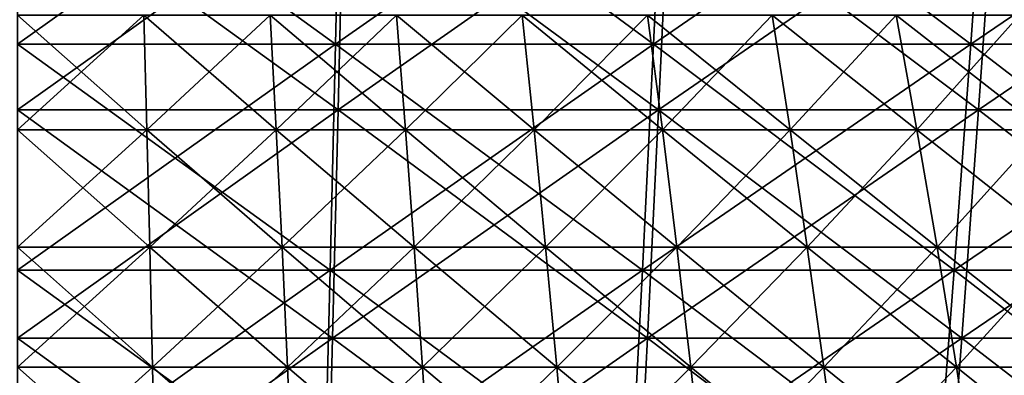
# Model space of a CAD drawing. Header units: millimetres. Extents: x -250 to 250, y -45 to 4150.
# Tile 624 of 656: x 0 to 19, y 3991 to 3998. Entities that reach past the tile are written whole.
import ezdxf

# ---------------------------------------------------------------- set-up
doc = ezdxf.new("R2010")
doc.units = ezdxf.units.MM
doc.header["$LTSCALE"] = 81.481481
for name, color, linetype in [('19', 7, 'CONTINUOUS'), ('20', 7, 'CONTINUOUS'), ('21', 7, 'CONTINUOUS'), ('22', 7, 'CONTINUOUS'), ('23', 7, 'CONTINUOUS'), ('24', 7, 'CONTINUOUS')]:
    doc.layers.add(name, color=color, linetype=linetype)

msp = doc.modelspace()

# ---------------------------------------------------------------- linework, layer by layer
at = {"layer": '19', "color": 7, "linetype": 'CONTINUOUS'}
for points in [[(6.069, 3996.189, -196.991), (0, 3996.189, -197.084), (6.172, 4000.58, -200.339), (6.069, 3996.189, -196.991)], [(6.172, 4000.58, -200.339), (0, 3996.189, -197.084), (0, 4000.58, -200.434), (6.172, 4000.58, -200.339)], [(12.133, 3996.189, -196.711), (6.069, 3996.189, -196.991), (12.339, 4000.58, -200.054), (12.133, 3996.189, -196.711)], [(12.339, 4000.58, -200.054), (6.069, 3996.189, -196.991), (6.172, 4000.58, -200.339), (12.339, 4000.58, -200.054)], [(18.185, 3996.189, -196.244), (12.133, 3996.189, -196.711), (18.494, 4000.58, -199.579), (18.185, 3996.189, -196.244)], [(18.494, 4000.58, -199.579), (12.133, 3996.189, -196.711), (12.339, 4000.58, -200.054), (18.494, 4000.58, -199.579)], [(24.219, 3996.189, -195.591), (18.185, 3996.189, -196.244), (24.631, 4000.58, -198.915), (24.219, 3996.189, -195.591)], [(24.631, 4000.58, -198.915), (18.185, 3996.189, -196.244), (18.494, 4000.58, -199.579), (24.631, 4000.58, -198.915)], [(5.963, 3991.873, -193.547), (0, 3991.873, -193.639), (6.069, 3996.189, -196.991), (5.963, 3991.873, -193.547)], [(6.069, 3996.189, -196.991), (0, 3991.873, -193.639), (0, 3996.189, -197.084), (6.069, 3996.189, -196.991)], [(11.921, 3991.873, -193.272), (5.963, 3991.873, -193.547), (12.133, 3996.189, -196.711), (11.921, 3991.873, -193.272)], [(12.133, 3996.189, -196.711), (5.963, 3991.873, -193.547), (6.069, 3996.189, -196.991), (12.133, 3996.189, -196.711)], [(17.867, 3991.873, -192.813), (11.921, 3991.873, -193.272), (18.185, 3996.189, -196.244), (17.867, 3991.873, -192.813)], [(18.185, 3996.189, -196.244), (11.921, 3991.873, -193.272), (12.133, 3996.189, -196.711), (18.185, 3996.189, -196.244)], [(23.796, 3991.873, -192.171), (17.867, 3991.873, -192.813), (24.219, 3996.189, -195.591), (23.796, 3991.873, -192.171)], [(24.219, 3996.189, -195.591), (17.867, 3991.873, -192.813), (18.185, 3996.189, -196.244), (24.219, 3996.189, -195.591)], [(5.854, 3987.635, -190.009), (0, 3987.635, -190.099), (5.963, 3991.873, -193.547), (5.854, 3987.635, -190.009)], [(5.963, 3991.873, -193.547), (0, 3987.635, -190.099), (0, 3991.873, -193.639), (5.963, 3991.873, -193.547)], [(11.703, 3987.635, -189.738), (5.854, 3987.635, -190.009), (11.921, 3991.873, -193.272), (11.703, 3987.635, -189.738)], [(11.921, 3991.873, -193.272), (5.854, 3987.635, -190.009), (5.963, 3991.873, -193.547), (11.921, 3991.873, -193.272)], [(17.54, 3987.635, -189.288), (11.703, 3987.635, -189.738), (17.867, 3991.873, -192.813), (17.54, 3987.635, -189.288)], [(17.867, 3991.873, -192.813), (11.703, 3987.635, -189.738), (11.921, 3991.873, -193.272), (17.867, 3991.873, -192.813)], [(23.361, 3987.635, -188.658), (17.54, 3987.635, -189.288), (23.796, 3991.873, -192.171), (23.361, 3987.635, -188.658)], [(23.796, 3991.873, -192.171), (17.54, 3987.635, -189.288), (17.867, 3991.873, -192.813), (23.796, 3991.873, -192.171)]]:
    msp.add_3dface(points, dxfattribs=at)
at = {"layer": '20', "color": 7, "linetype": 'CONTINUOUS'}
for points in [[(0, 3996.189, 197.084), (6.069, 3996.189, 196.991), (0, 4000.58, 200.434), (0, 3996.189, 197.084)], [(0, 4000.58, 200.434), (6.069, 3996.189, 196.991), (6.172, 4000.58, 200.339), (0, 4000.58, 200.434)], [(6.069, 3996.189, 196.991), (12.133, 3996.189, 196.711), (6.172, 4000.58, 200.339), (6.069, 3996.189, 196.991)], [(6.172, 4000.58, 200.339), (12.133, 3996.189, 196.711), (12.339, 4000.58, 200.054), (6.172, 4000.58, 200.339)], [(12.133, 3996.189, 196.711), (18.185, 3996.189, 196.244), (12.339, 4000.58, 200.054), (12.133, 3996.189, 196.711)], [(12.339, 4000.58, 200.054), (18.185, 3996.189, 196.244), (18.494, 4000.58, 199.579), (12.339, 4000.58, 200.054)], [(18.185, 3996.189, 196.244), (24.219, 3996.189, 195.591), (18.494, 4000.58, 199.579), (18.185, 3996.189, 196.244)], [(18.494, 4000.58, 199.579), (24.219, 3996.189, 195.591), (24.631, 4000.58, 198.915), (18.494, 4000.58, 199.579)], [(0, 3991.873, 193.639), (5.963, 3991.873, 193.547), (0, 3996.189, 197.084), (0, 3991.873, 193.639)], [(0, 3996.189, 197.084), (5.963, 3991.873, 193.547), (6.069, 3996.189, 196.991), (0, 3996.189, 197.084)], [(5.963, 3991.873, 193.547), (11.921, 3991.873, 193.272), (6.069, 3996.189, 196.991), (5.963, 3991.873, 193.547)], [(6.069, 3996.189, 196.991), (11.921, 3991.873, 193.272), (12.133, 3996.189, 196.711), (6.069, 3996.189, 196.991)], [(11.921, 3991.873, 193.272), (17.867, 3991.873, 192.813), (12.133, 3996.189, 196.711), (11.921, 3991.873, 193.272)], [(12.133, 3996.189, 196.711), (17.867, 3991.873, 192.813), (18.185, 3996.189, 196.244), (12.133, 3996.189, 196.711)], [(17.867, 3991.873, 192.813), (23.796, 3991.873, 192.171), (18.185, 3996.189, 196.244), (17.867, 3991.873, 192.813)], [(18.185, 3996.189, 196.244), (23.796, 3991.873, 192.171), (24.219, 3996.189, 195.591), (18.185, 3996.189, 196.244)], [(0, 3987.635, 190.099), (5.854, 3987.635, 190.009), (0, 3991.873, 193.639), (0, 3987.635, 190.099)], [(0, 3991.873, 193.639), (5.854, 3987.635, 190.009), (5.963, 3991.873, 193.547), (0, 3991.873, 193.639)], [(5.854, 3987.635, 190.009), (11.703, 3987.635, 189.738), (5.963, 3991.873, 193.547), (5.854, 3987.635, 190.009)], [(5.963, 3991.873, 193.547), (11.703, 3987.635, 189.738), (11.921, 3991.873, 193.272), (5.963, 3991.873, 193.547)], [(11.703, 3987.635, 189.738), (17.54, 3987.635, 189.288), (11.921, 3991.873, 193.272), (11.703, 3987.635, 189.738)], [(11.921, 3991.873, 193.272), (17.54, 3987.635, 189.288), (17.867, 3991.873, 192.813), (11.921, 3991.873, 193.272)], [(17.54, 3987.635, 189.288), (23.361, 3987.635, 188.658), (17.867, 3991.873, 192.813), (17.54, 3987.635, 189.288)], [(17.867, 3991.873, 192.813), (23.361, 3987.635, 188.658), (23.796, 3991.873, 192.171), (17.867, 3991.873, 192.813)]]:
    msp.add_3dface(points, dxfattribs=at)
at = {"layer": '21', "color": 7, "linetype": 'CONTINUOUS'}
for points in [[(6.021, 3997.437, 195.429), (0, 3997.437, 195.521), (6.123, 4001.793, 198.749), (6.021, 3997.437, 195.429)], [(6.123, 4001.793, 198.749), (0, 3997.437, 195.521), (0, 4001.793, 198.843), (6.123, 4001.793, 198.749)], [(12.036, 3997.437, 195.151), (6.021, 3997.437, 195.429), (12.241, 4001.793, 198.466), (12.036, 3997.437, 195.151)], [(12.241, 4001.793, 198.466), (6.021, 3997.437, 195.429), (6.123, 4001.793, 198.749), (12.241, 4001.793, 198.466)], [(18.04, 3997.437, 194.687), (12.036, 3997.437, 195.151), (18.347, 4001.793, 197.995), (18.04, 3997.437, 194.687)], [(18.347, 4001.793, 197.995), (12.036, 3997.437, 195.151), (12.241, 4001.793, 198.466), (18.347, 4001.793, 197.995)], [(24.027, 3997.437, 194.039), (18.04, 3997.437, 194.687), (24.435, 4001.793, 197.336), (24.027, 3997.437, 194.039)], [(24.435, 4001.793, 197.336), (18.04, 3997.437, 194.687), (18.347, 4001.793, 197.995), (24.435, 4001.793, 197.336)], [(5.916, 3993.156, 192.013), (0, 3993.156, 192.104), (6.021, 3997.437, 195.429), (5.916, 3993.156, 192.013)], [(6.021, 3997.437, 195.429), (0, 3993.156, 192.104), (0, 3997.437, 195.521), (6.021, 3997.437, 195.429)], [(11.826, 3993.156, 191.74), (5.916, 3993.156, 192.013), (12.036, 3997.437, 195.151), (11.826, 3993.156, 191.74)], [(12.036, 3997.437, 195.151), (5.916, 3993.156, 192.013), (6.021, 3997.437, 195.429), (12.036, 3997.437, 195.151)], [(17.725, 3993.156, 191.285), (11.826, 3993.156, 191.74), (18.04, 3997.437, 194.687), (17.725, 3993.156, 191.285)], [(18.04, 3997.437, 194.687), (11.826, 3993.156, 191.74), (12.036, 3997.437, 195.151), (18.04, 3997.437, 194.687)], [(23.607, 3993.156, 190.648), (17.725, 3993.156, 191.285), (24.027, 3997.437, 194.039), (23.607, 3993.156, 190.648)], [(24.027, 3997.437, 194.039), (17.725, 3993.156, 191.285), (18.04, 3997.437, 194.687), (24.027, 3997.437, 194.039)], [(5.808, 3988.952, 188.504), (0, 3988.952, 188.593), (5.916, 3993.156, 192.013), (5.808, 3988.952, 188.504)], [(5.916, 3993.156, 192.013), (0, 3988.952, 188.593), (0, 3993.156, 192.104), (5.916, 3993.156, 192.013)], [(11.61, 3988.952, 188.236), (5.808, 3988.952, 188.504), (11.826, 3993.156, 191.74), (11.61, 3988.952, 188.236)], [(11.826, 3993.156, 191.74), (5.808, 3988.952, 188.504), (5.916, 3993.156, 192.013), (11.826, 3993.156, 191.74)], [(17.401, 3988.952, 187.789), (11.61, 3988.952, 188.236), (17.725, 3993.156, 191.285), (17.401, 3988.952, 187.789)], [(17.725, 3993.156, 191.285), (11.61, 3988.952, 188.236), (11.826, 3993.156, 191.74), (17.725, 3993.156, 191.285)], [(23.176, 3988.952, 187.164), (17.401, 3988.952, 187.789), (23.607, 3993.156, 190.648), (23.176, 3988.952, 187.164)], [(23.607, 3993.156, 190.648), (17.401, 3988.952, 187.789), (17.725, 3993.156, 191.285), (23.607, 3993.156, 190.648)]]:
    msp.add_3dface(points, dxfattribs=at)
at = {"layer": '22', "color": 7, "linetype": 'CONTINUOUS'}
for points in [[(0, 3997.437, -195.521), (6.021, 3997.437, -195.429), (0, 4001.793, -198.843), (0, 3997.437, -195.521)], [(0, 4001.793, -198.843), (6.021, 3997.437, -195.429), (6.123, 4001.793, -198.749), (0, 4001.793, -198.843)], [(6.021, 3997.437, -195.429), (12.036, 3997.437, -195.151), (6.123, 4001.793, -198.749), (6.021, 3997.437, -195.429)], [(6.123, 4001.793, -198.749), (12.036, 3997.437, -195.151), (12.241, 4001.793, -198.466), (6.123, 4001.793, -198.749)], [(12.036, 3997.437, -195.151), (18.04, 3997.437, -194.687), (12.241, 4001.793, -198.466), (12.036, 3997.437, -195.151)], [(12.241, 4001.793, -198.466), (18.04, 3997.437, -194.687), (18.347, 4001.793, -197.995), (12.241, 4001.793, -198.466)], [(18.04, 3997.437, -194.687), (24.027, 3997.437, -194.039), (18.347, 4001.793, -197.995), (18.04, 3997.437, -194.687)], [(18.347, 4001.793, -197.995), (24.027, 3997.437, -194.039), (24.435, 4001.793, -197.336), (18.347, 4001.793, -197.995)], [(0, 3993.156, -192.104), (5.916, 3993.156, -192.013), (0, 3997.437, -195.521), (0, 3993.156, -192.104)], [(0, 3997.437, -195.521), (5.916, 3993.156, -192.013), (6.021, 3997.437, -195.429), (0, 3997.437, -195.521)], [(5.916, 3993.156, -192.013), (11.826, 3993.156, -191.74), (6.021, 3997.437, -195.429), (5.916, 3993.156, -192.013)], [(6.021, 3997.437, -195.429), (11.826, 3993.156, -191.74), (12.036, 3997.437, -195.151), (6.021, 3997.437, -195.429)], [(11.826, 3993.156, -191.74), (17.725, 3993.156, -191.285), (12.036, 3997.437, -195.151), (11.826, 3993.156, -191.74)], [(12.036, 3997.437, -195.151), (17.725, 3993.156, -191.285), (18.04, 3997.437, -194.687), (12.036, 3997.437, -195.151)], [(17.725, 3993.156, -191.285), (23.607, 3993.156, -190.648), (18.04, 3997.437, -194.687), (17.725, 3993.156, -191.285)], [(18.04, 3997.437, -194.687), (23.607, 3993.156, -190.648), (24.027, 3997.437, -194.039), (18.04, 3997.437, -194.687)], [(0, 3988.952, -188.593), (5.808, 3988.952, -188.504), (0, 3993.156, -192.104), (0, 3988.952, -188.593)], [(0, 3993.156, -192.104), (5.808, 3988.952, -188.504), (5.916, 3993.156, -192.013), (0, 3993.156, -192.104)], [(5.808, 3988.952, -188.504), (11.61, 3988.952, -188.236), (5.916, 3993.156, -192.013), (5.808, 3988.952, -188.504)], [(5.916, 3993.156, -192.013), (11.61, 3988.952, -188.236), (11.826, 3993.156, -191.74), (5.916, 3993.156, -192.013)], [(11.61, 3988.952, -188.236), (17.401, 3988.952, -187.789), (11.826, 3993.156, -191.74), (11.61, 3988.952, -188.236)], [(11.826, 3993.156, -191.74), (17.401, 3988.952, -187.789), (17.725, 3993.156, -191.285), (11.826, 3993.156, -191.74)], [(17.401, 3988.952, -187.789), (23.176, 3988.952, -187.164), (17.725, 3993.156, -191.285), (17.401, 3988.952, -187.789)], [(17.725, 3993.156, -191.285), (23.176, 3988.952, -187.164), (23.607, 3993.156, -190.648), (17.725, 3993.156, -191.285)]]:
    msp.add_3dface(points, dxfattribs=at)
at = {"layer": '23', "color": 7, "linetype": 'CONTINUOUS'}
for points in [[(0, 3995.812, 79.563), (2.45, 3995.812, 79.526), (0, 3997.981, 77.729), (0, 3995.812, 79.563)], [(0, 3997.981, 77.729), (2.45, 3995.812, 79.526), (2.394, 3997.981, 77.692), (0, 3997.981, 77.729)], [(2.45, 3995.812, 79.526), (4.898, 3995.812, 79.412), (2.394, 3997.981, 77.692), (2.45, 3995.812, 79.526)], [(2.394, 3997.981, 77.692), (4.898, 3995.812, 79.412), (4.785, 3997.981, 77.581), (2.394, 3997.981, 77.692)], [(4.898, 3995.812, 79.412), (7.341, 3995.812, 79.224), (4.785, 3997.981, 77.581), (4.898, 3995.812, 79.412)], [(4.785, 3997.981, 77.581), (7.341, 3995.812, 79.224), (7.172, 3997.981, 77.397), (4.785, 3997.981, 77.581)], [(7.341, 3995.812, 79.224), (9.777, 3995.812, 78.96), (7.172, 3997.981, 77.397), (7.341, 3995.812, 79.224)], [(7.172, 3997.981, 77.397), (9.777, 3995.812, 78.96), (9.552, 3997.981, 77.14), (7.172, 3997.981, 77.397)], [(9.777, 3995.812, 78.96), (12.204, 3995.812, 78.622), (9.552, 3997.981, 77.14), (9.777, 3995.812, 78.96)], [(9.552, 3997.981, 77.14), (12.204, 3995.812, 78.622), (11.923, 3997.981, 76.809), (9.552, 3997.981, 77.14)], [(12.204, 3995.812, 78.622), (14.62, 3995.812, 78.209), (11.923, 3997.981, 76.809), (12.204, 3995.812, 78.622)], [(11.923, 3997.981, 76.809), (14.62, 3995.812, 78.209), (14.283, 3997.981, 76.405), (11.923, 3997.981, 76.809)], [(14.62, 3995.812, 78.209), (17.021, 3995.812, 77.721), (14.283, 3997.981, 76.405), (14.62, 3995.812, 78.209)], [(14.283, 3997.981, 76.405), (17.021, 3995.812, 77.721), (16.629, 3997.981, 75.929), (14.283, 3997.981, 76.405)], [(17.021, 3995.812, 77.721), (19.407, 3995.812, 77.16), (16.629, 3997.981, 75.929), (17.021, 3995.812, 77.721)], [(16.629, 3997.981, 75.929), (19.407, 3995.812, 77.16), (18.959, 3997.981, 75.381), (16.629, 3997.981, 75.929)], [(0, 3993.592, 81.337), (2.505, 3993.592, 81.299), (0, 3995.812, 79.563), (0, 3993.592, 81.337)], [(0, 3995.812, 79.563), (2.505, 3993.592, 81.299), (2.45, 3995.812, 79.526), (0, 3995.812, 79.563)], [(2.505, 3993.592, 81.299), (5.007, 3993.592, 81.183), (2.45, 3995.812, 79.526), (2.505, 3993.592, 81.299)], [(2.45, 3995.812, 79.526), (5.007, 3993.592, 81.183), (4.898, 3995.812, 79.412), (2.45, 3995.812, 79.526)], [(5.007, 3993.592, 81.183), (7.505, 3993.592, 80.99), (4.898, 3995.812, 79.412), (5.007, 3993.592, 81.183)], [(4.898, 3995.812, 79.412), (7.505, 3993.592, 80.99), (7.341, 3995.812, 79.224), (4.898, 3995.812, 79.412)], [(7.505, 3993.592, 80.99), (9.995, 3993.592, 80.721), (7.341, 3995.812, 79.224), (7.505, 3993.592, 80.99)], [(7.341, 3995.812, 79.224), (9.995, 3993.592, 80.721), (9.777, 3995.812, 78.96), (7.341, 3995.812, 79.224)], [(9.995, 3993.592, 80.721), (12.476, 3993.592, 80.375), (9.777, 3995.812, 78.96), (9.995, 3993.592, 80.721)], [(9.777, 3995.812, 78.96), (12.476, 3993.592, 80.375), (12.204, 3995.812, 78.622), (9.777, 3995.812, 78.96)], [(12.476, 3993.592, 80.375), (14.946, 3993.592, 79.952), (12.204, 3995.812, 78.622), (12.476, 3993.592, 80.375)], [(12.204, 3995.812, 78.622), (14.946, 3993.592, 79.952), (14.62, 3995.812, 78.209), (12.204, 3995.812, 78.622)], [(14.946, 3993.592, 79.952), (17.401, 3993.592, 79.454), (14.62, 3995.812, 78.209), (14.946, 3993.592, 79.952)], [(14.62, 3995.812, 78.209), (17.401, 3993.592, 79.454), (17.021, 3995.812, 77.721), (14.62, 3995.812, 78.209)], [(17.401, 3993.592, 79.454), (19.839, 3993.592, 78.881), (17.021, 3995.812, 77.721), (17.401, 3993.592, 79.454)], [(17.021, 3995.812, 77.721), (19.839, 3993.592, 78.881), (19.407, 3995.812, 77.16), (17.021, 3995.812, 77.721)], [(0, 3991.325, 83.049), (2.558, 3991.325, 83.01), (0, 3993.592, 81.337), (0, 3991.325, 83.049)], [(0, 3993.592, 81.337), (2.558, 3991.325, 83.01), (2.505, 3993.592, 81.299), (0, 3993.592, 81.337)], [(2.558, 3991.325, 83.01), (5.113, 3991.325, 82.892), (2.505, 3993.592, 81.299), (2.558, 3991.325, 83.01)], [(2.505, 3993.592, 81.299), (5.113, 3991.325, 82.892), (5.007, 3993.592, 81.183), (2.505, 3993.592, 81.299)], [(5.113, 3991.325, 82.892), (7.663, 3991.325, 82.695), (5.007, 3993.592, 81.183), (5.113, 3991.325, 82.892)], [(5.007, 3993.592, 81.183), (7.663, 3991.325, 82.695), (7.505, 3993.592, 80.99), (5.007, 3993.592, 81.183)], [(7.663, 3991.325, 82.695), (10.206, 3991.325, 82.42), (7.505, 3993.592, 80.99), (7.663, 3991.325, 82.695)], [(7.505, 3993.592, 80.99), (10.206, 3991.325, 82.42), (9.995, 3993.592, 80.721), (7.505, 3993.592, 80.99)], [(10.206, 3991.325, 82.42), (12.739, 3991.325, 82.066), (9.995, 3993.592, 80.721), (10.206, 3991.325, 82.42)], [(9.995, 3993.592, 80.721), (12.739, 3991.325, 82.066), (12.476, 3993.592, 80.375), (9.995, 3993.592, 80.721)], [(12.739, 3991.325, 82.066), (15.26, 3991.325, 81.635), (12.476, 3993.592, 80.375), (12.739, 3991.325, 82.066)], [(12.476, 3993.592, 80.375), (15.26, 3991.325, 81.635), (14.946, 3993.592, 79.952), (12.476, 3993.592, 80.375)], [(15.26, 3991.325, 81.635), (17.767, 3991.325, 81.127), (14.946, 3993.592, 79.952), (15.26, 3991.325, 81.635)], [(14.946, 3993.592, 79.952), (17.767, 3991.325, 81.127), (17.401, 3993.592, 79.454), (14.946, 3993.592, 79.952)], [(17.767, 3991.325, 81.127), (20.257, 3991.325, 80.541), (17.401, 3993.592, 79.454), (17.767, 3991.325, 81.127)], [(17.401, 3993.592, 79.454), (20.257, 3991.325, 80.541), (19.839, 3993.592, 78.881), (17.401, 3993.592, 79.454)], [(0, 3989.011, 84.698), (2.608, 3989.011, 84.658), (0, 3991.325, 83.049), (0, 3989.011, 84.698)], [(0, 3991.325, 83.049), (2.608, 3989.011, 84.658), (2.558, 3991.325, 83.01), (0, 3991.325, 83.049)], [(2.608, 3989.011, 84.658), (5.214, 3989.011, 84.537), (2.558, 3991.325, 83.01), (2.608, 3989.011, 84.658)], [(2.558, 3991.325, 83.01), (5.214, 3989.011, 84.537), (5.113, 3991.325, 82.892), (2.558, 3991.325, 83.01)], [(5.214, 3989.011, 84.537), (7.815, 3989.011, 84.337), (5.113, 3991.325, 82.892), (5.214, 3989.011, 84.537)], [(5.113, 3991.325, 82.892), (7.815, 3989.011, 84.337), (7.663, 3991.325, 82.695), (5.113, 3991.325, 82.892)], [(7.815, 3989.011, 84.337), (10.408, 3989.011, 84.056), (7.663, 3991.325, 82.695), (7.815, 3989.011, 84.337)], [(7.663, 3991.325, 82.695), (10.408, 3989.011, 84.056), (10.206, 3991.325, 82.42), (7.663, 3991.325, 82.695)], [(10.408, 3989.011, 84.056), (12.992, 3989.011, 83.696), (10.206, 3991.325, 82.42), (10.408, 3989.011, 84.056)], [(10.206, 3991.325, 82.42), (12.992, 3989.011, 83.696), (12.739, 3991.325, 82.066), (10.206, 3991.325, 82.42)], [(12.992, 3989.011, 83.696), (15.563, 3989.011, 83.256), (12.739, 3991.325, 82.066), (12.992, 3989.011, 83.696)], [(12.739, 3991.325, 82.066), (15.563, 3989.011, 83.256), (15.26, 3991.325, 81.635), (12.739, 3991.325, 82.066)], [(15.563, 3989.011, 83.256), (18.12, 3989.011, 82.737), (15.26, 3991.325, 81.635), (15.563, 3989.011, 83.256)], [(15.26, 3991.325, 81.635), (18.12, 3989.011, 82.737), (17.767, 3991.325, 81.127), (15.26, 3991.325, 81.635)], [(18.12, 3989.011, 82.737), (20.659, 3989.011, 82.14), (17.767, 3991.325, 81.127), (18.12, 3989.011, 82.737)], [(17.767, 3991.325, 81.127), (20.659, 3989.011, 82.14), (20.257, 3991.325, 80.541), (17.767, 3991.325, 81.127)]]:
    msp.add_3dface(points, dxfattribs=at)
at = {"layer": '24', "color": 7, "linetype": 'CONTINUOUS'}
for points in [[(2.45, 3995.812, -79.526), (0, 3995.812, -79.563), (2.394, 3997.981, -77.692), (2.45, 3995.812, -79.526)], [(2.394, 3997.981, -77.692), (0, 3995.812, -79.563), (0, 3997.981, -77.729), (2.394, 3997.981, -77.692)], [(4.785, 3997.981, -77.581), (2.45, 3995.812, -79.526), (2.394, 3997.981, -77.692), (4.785, 3997.981, -77.581)], [(4.898, 3995.812, -79.412), (2.45, 3995.812, -79.526), (4.785, 3997.981, -77.581), (4.898, 3995.812, -79.412)], [(7.172, 3997.981, -77.397), (4.898, 3995.812, -79.412), (4.785, 3997.981, -77.581), (7.172, 3997.981, -77.397)], [(7.341, 3995.812, -79.224), (4.898, 3995.812, -79.412), (7.172, 3997.981, -77.397), (7.341, 3995.812, -79.224)], [(9.552, 3997.981, -77.14), (7.341, 3995.812, -79.224), (7.172, 3997.981, -77.397), (9.552, 3997.981, -77.14)], [(9.777, 3995.812, -78.96), (7.341, 3995.812, -79.224), (9.552, 3997.981, -77.14), (9.777, 3995.812, -78.96)], [(11.923, 3997.981, -76.809), (9.777, 3995.812, -78.96), (9.552, 3997.981, -77.14), (11.923, 3997.981, -76.809)], [(12.204, 3995.812, -78.622), (9.777, 3995.812, -78.96), (11.923, 3997.981, -76.809), (12.204, 3995.812, -78.622)], [(14.283, 3997.981, -76.405), (12.204, 3995.812, -78.622), (11.923, 3997.981, -76.809), (14.283, 3997.981, -76.405)], [(14.62, 3995.812, -78.209), (12.204, 3995.812, -78.622), (14.283, 3997.981, -76.405), (14.62, 3995.812, -78.209)], [(16.629, 3997.981, -75.929), (14.62, 3995.812, -78.209), (14.283, 3997.981, -76.405), (16.629, 3997.981, -75.929)], [(17.021, 3995.812, -77.721), (14.62, 3995.812, -78.209), (16.629, 3997.981, -75.929), (17.021, 3995.812, -77.721)], [(18.959, 3997.981, -75.381), (17.021, 3995.812, -77.721), (16.629, 3997.981, -75.929), (18.959, 3997.981, -75.381)], [(19.407, 3995.812, -77.16), (17.021, 3995.812, -77.721), (18.959, 3997.981, -75.381), (19.407, 3995.812, -77.16)], [(2.505, 3993.592, -81.299), (0, 3993.592, -81.337), (2.45, 3995.812, -79.526), (2.505, 3993.592, -81.299)], [(2.45, 3995.812, -79.526), (0, 3993.592, -81.337), (0, 3995.812, -79.563), (2.45, 3995.812, -79.526)], [(4.898, 3995.812, -79.412), (2.505, 3993.592, -81.299), (2.45, 3995.812, -79.526), (4.898, 3995.812, -79.412)], [(5.007, 3993.592, -81.183), (2.505, 3993.592, -81.299), (4.898, 3995.812, -79.412), (5.007, 3993.592, -81.183)], [(7.341, 3995.812, -79.224), (5.007, 3993.592, -81.183), (4.898, 3995.812, -79.412), (7.341, 3995.812, -79.224)], [(7.505, 3993.592, -80.99), (5.007, 3993.592, -81.183), (7.341, 3995.812, -79.224), (7.505, 3993.592, -80.99)], [(9.777, 3995.812, -78.96), (7.505, 3993.592, -80.99), (7.341, 3995.812, -79.224), (9.777, 3995.812, -78.96)], [(9.995, 3993.592, -80.721), (7.505, 3993.592, -80.99), (9.777, 3995.812, -78.96), (9.995, 3993.592, -80.721)], [(12.204, 3995.812, -78.622), (9.995, 3993.592, -80.721), (9.777, 3995.812, -78.96), (12.204, 3995.812, -78.622)], [(12.476, 3993.592, -80.375), (9.995, 3993.592, -80.721), (12.204, 3995.812, -78.622), (12.476, 3993.592, -80.375)], [(14.62, 3995.812, -78.209), (12.476, 3993.592, -80.375), (12.204, 3995.812, -78.622), (14.62, 3995.812, -78.209)], [(14.946, 3993.592, -79.952), (12.476, 3993.592, -80.375), (14.62, 3995.812, -78.209), (14.946, 3993.592, -79.952)], [(17.021, 3995.812, -77.721), (14.946, 3993.592, -79.952), (14.62, 3995.812, -78.209), (17.021, 3995.812, -77.721)], [(17.401, 3993.592, -79.454), (14.946, 3993.592, -79.952), (17.021, 3995.812, -77.721), (17.401, 3993.592, -79.454)], [(19.407, 3995.812, -77.16), (17.401, 3993.592, -79.454), (17.021, 3995.812, -77.721), (19.407, 3995.812, -77.16)], [(19.839, 3993.592, -78.881), (17.401, 3993.592, -79.454), (19.407, 3995.812, -77.16), (19.839, 3993.592, -78.881)], [(2.558, 3991.325, -83.01), (0, 3991.325, -83.049), (2.505, 3993.592, -81.299), (2.558, 3991.325, -83.01)], [(2.505, 3993.592, -81.299), (0, 3991.325, -83.049), (0, 3993.592, -81.337), (2.505, 3993.592, -81.299)], [(5.007, 3993.592, -81.183), (2.558, 3991.325, -83.01), (2.505, 3993.592, -81.299), (5.007, 3993.592, -81.183)], [(5.113, 3991.325, -82.892), (2.558, 3991.325, -83.01), (5.007, 3993.592, -81.183), (5.113, 3991.325, -82.892)], [(7.505, 3993.592, -80.99), (5.113, 3991.325, -82.892), (5.007, 3993.592, -81.183), (7.505, 3993.592, -80.99)], [(7.663, 3991.325, -82.695), (5.113, 3991.325, -82.892), (7.505, 3993.592, -80.99), (7.663, 3991.325, -82.695)], [(9.995, 3993.592, -80.721), (7.663, 3991.325, -82.695), (7.505, 3993.592, -80.99), (9.995, 3993.592, -80.721)], [(10.206, 3991.325, -82.42), (7.663, 3991.325, -82.695), (9.995, 3993.592, -80.721), (10.206, 3991.325, -82.42)], [(12.476, 3993.592, -80.375), (10.206, 3991.325, -82.42), (9.995, 3993.592, -80.721), (12.476, 3993.592, -80.375)], [(12.739, 3991.325, -82.066), (10.206, 3991.325, -82.42), (12.476, 3993.592, -80.375), (12.739, 3991.325, -82.066)], [(14.946, 3993.592, -79.952), (12.739, 3991.325, -82.066), (12.476, 3993.592, -80.375), (14.946, 3993.592, -79.952)], [(15.26, 3991.325, -81.635), (12.739, 3991.325, -82.066), (14.946, 3993.592, -79.952), (15.26, 3991.325, -81.635)], [(17.401, 3993.592, -79.454), (15.26, 3991.325, -81.635), (14.946, 3993.592, -79.952), (17.401, 3993.592, -79.454)], [(17.767, 3991.325, -81.127), (15.26, 3991.325, -81.635), (17.401, 3993.592, -79.454), (17.767, 3991.325, -81.127)], [(19.839, 3993.592, -78.881), (17.767, 3991.325, -81.127), (17.401, 3993.592, -79.454), (19.839, 3993.592, -78.881)], [(20.257, 3991.325, -80.541), (17.767, 3991.325, -81.127), (19.839, 3993.592, -78.881), (20.257, 3991.325, -80.541)], [(2.608, 3989.011, -84.658), (0, 3989.011, -84.698), (2.558, 3991.325, -83.01), (2.608, 3989.011, -84.658)], [(2.558, 3991.325, -83.01), (0, 3989.011, -84.698), (0, 3991.325, -83.049), (2.558, 3991.325, -83.01)], [(5.113, 3991.325, -82.892), (2.608, 3989.011, -84.658), (2.558, 3991.325, -83.01), (5.113, 3991.325, -82.892)], [(5.214, 3989.011, -84.537), (2.608, 3989.011, -84.658), (5.113, 3991.325, -82.892), (5.214, 3989.011, -84.537)], [(7.663, 3991.325, -82.695), (5.214, 3989.011, -84.537), (5.113, 3991.325, -82.892), (7.663, 3991.325, -82.695)], [(7.815, 3989.011, -84.337), (5.214, 3989.011, -84.537), (7.663, 3991.325, -82.695), (7.815, 3989.011, -84.337)], [(10.206, 3991.325, -82.42), (7.815, 3989.011, -84.337), (7.663, 3991.325, -82.695), (10.206, 3991.325, -82.42)], [(10.408, 3989.011, -84.056), (7.815, 3989.011, -84.337), (10.206, 3991.325, -82.42), (10.408, 3989.011, -84.056)], [(12.739, 3991.325, -82.066), (10.408, 3989.011, -84.056), (10.206, 3991.325, -82.42), (12.739, 3991.325, -82.066)], [(12.992, 3989.011, -83.696), (10.408, 3989.011, -84.056), (12.739, 3991.325, -82.066), (12.992, 3989.011, -83.696)], [(15.26, 3991.325, -81.635), (12.992, 3989.011, -83.696), (12.739, 3991.325, -82.066), (15.26, 3991.325, -81.635)], [(15.563, 3989.011, -83.256), (12.992, 3989.011, -83.696), (15.26, 3991.325, -81.635), (15.563, 3989.011, -83.256)], [(17.767, 3991.325, -81.127), (15.563, 3989.011, -83.256), (15.26, 3991.325, -81.635), (17.767, 3991.325, -81.127)], [(18.12, 3989.011, -82.737), (15.563, 3989.011, -83.256), (17.767, 3991.325, -81.127), (18.12, 3989.011, -82.737)], [(20.257, 3991.325, -80.541), (18.12, 3989.011, -82.737), (17.767, 3991.325, -81.127), (20.257, 3991.325, -80.541)], [(20.659, 3989.011, -82.14), (18.12, 3989.011, -82.737), (20.257, 3991.325, -80.541), (20.659, 3989.011, -82.14)]]:
    msp.add_3dface(points, dxfattribs=at)

doc.saveas('drawing.dxf')
